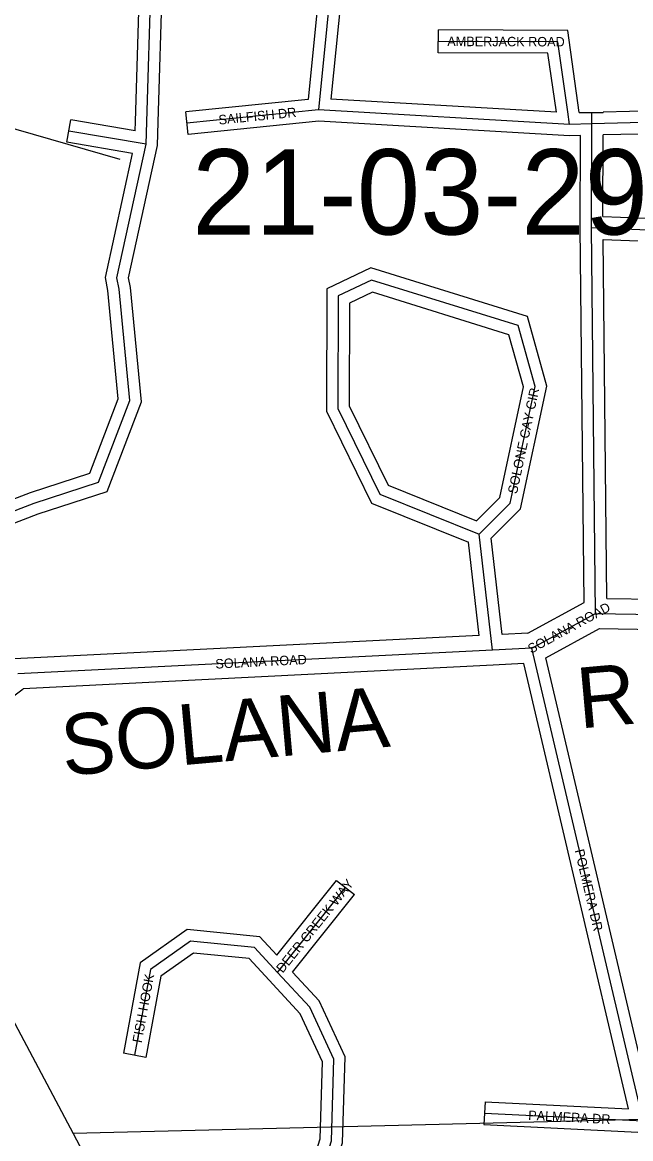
# Model space of a CAD drawing. Extents: x 418523 to 616617, y 1878279 to 2196743.
# Drawn here: x 531367 to 532974, y 2141488 to 2144434 of the extents above; entities that cross this region are included whole.
import ezdxf

# ---------------------------------------------------------------- set-up
doc = ezdxf.new("R2010")
doc.units = 0
for name, color, linetype in [('Level 1', 7, 'Continuous'), ('Level 2', 7, 'Continuous'), ('Level 22', 7, 'Continuous'), ('Level 23', 7, 'Continuous'), ('Level 28', 7, 'Continuous'), ('Level 31', 7, 'Continuous'), ('Level 32', 7, 'Continuous'), ('Level 34', 7, 'Continuous'), ('Level 5', 7, 'Continuous')]:
    doc.layers.add(name, color=color, linetype=linetype)

msp = doc.modelspace()

# ---------------------------------------------------------------- linework, layer by layer
at = {"layer": 'Level 1'}
for p, q in [((529421.87, 2145406.895), (531501.645, 2141501.797)), ((534448.961, 2141573.921), (531501.645, 2141501.797)), ((531501.645, 2141501.797), (534222.031, 2136393.857))]:
    msp.add_line(p, q, dxfattribs=at)
at = {"layer": 'Level 22'}
for p, q in [((532713.248, 2142782.892), (532881.583, 2142874.328)), ((532881.583, 2142874.328), (533662.28, 2142862.209)), ((532609.005, 2142777.794), (531354.929, 2142714.836)), ((532713.248, 2142782.892), (532609.005, 2142777.794))]:
    msp.add_line(p, q, dxfattribs=at)
at = {"layer": 'Level 23'}
for p, q in [((532702.177, 2142822.399), (532851.275, 2142903.386)), ((532911.169, 2142913.875), (533651.77, 2142902.375)), ((532750.081, 2142757.376), (532891.455, 2142834.168)), ((532891.455, 2142834.168), (533632.055, 2142822.672)), ((532574.433, 2142816.109), (531327.674, 2142753.517)), ((532702.177, 2142822.399), (532634.484, 2142819.088)), ((532611.012, 2142737.843), (531369.213, 2142675.501)), ((532692.105, 2142741.808), (532610.96, 2142737.841)), ((530857.85, 2142289.584), (531369.214, 2142675.501))]:
    msp.add_line(p, q, dxfattribs=at)
at = {"layer": 'Level 31'}
for p, q in [((532149.623, 2144203.197), (531802.099, 2144168.026)), ((532812.715, 2144164.551), (532149.623, 2144203.197)), ((532812.715, 2144164.551), (532808.09, 2144197.663)), ((532871.78, 2144166.168), (532871.882, 2144196.354)), ((531694.53, 2144112.755), (531696.311, 2144171.666)), ((532871.78, 2144166.168), (532812.715, 2144164.551)), ((532870.845, 2143892.681), (532871.78, 2144166.168)), ((533287.118, 2144176.386), (532871.78, 2144166.168)), ((531694.53, 2144112.755), (531489.995, 2144147.285)), ((532881.583, 2142874.328), (532870.845, 2143892.681)), ((532870.845, 2143892.681), (534422.281, 2143831.761)), ((532609.005, 2142777.794), (532574.047, 2143083.773)), ((533007.143, 2141535.178), (532713.248, 2142782.892)), ((532041.371, 2141926.542), (532220.907, 2142151.045)), ((532588.088, 2141555.887), (533007.143, 2141535.178))]:
    msp.add_line(p, q, dxfattribs=at)
for points in [[(531696.311, 2144171.666), (531707.716, 2144548.767), (531731.793, 2144753.801), (531791.185, 2145033.997)], [(532436.225, 2144893.212), (532215.032, 2144857.604), (532149.623, 2144203.197)], [(532808.09, 2144197.663), (532781.878, 2144382.868), (532466.063, 2144383.951)], [(530606.34, 2143151.312), (530843.288, 2143173.036), (531118.209, 2143124.801), (531217.28, 2143095.726), (531398.806, 2143165.289), (531568.596, 2143220.345), (531651.141, 2143436.451), (531623.099, 2143730.406), (531617.2, 2143760.248), (531694.53, 2144112.755)], [(532677.308, 2143633.673), (532289.886, 2143753.928), (532201.943, 2143712.043), (532200.925, 2143415.281), (532311.321, 2143189.052), (532574.047, 2143083.773)], [(532574.047, 2143083.773), (532656.127, 2143165.684), (532721.608, 2143473.5), (532677.308, 2143633.673)], [(532041.371, 2141926.542), (531980.641, 2141992.578), (531811.092, 2142009.166), (531705.66, 2141934.611), (531663.821, 2141708.18)], [(532009.253, 2141035.627), (532100.85, 2141219.699), (532183.555, 2141482.358), (532189.979, 2141697.637), (532126.334, 2141834.965), (532041.371, 2141926.542)]]:
    msp.add_lwpolyline(points, dxfattribs=at)
at = {"layer": 'Level 32'}
for p, q in [((532465.96, 2144353.951), (532466.165, 2144413.952)), ((532122.21, 2144230.576), (531799.078, 2144197.875)), ((532777.938, 2144196.629), (532182.585, 2144231.326)), ((531805.12, 2144138.178), (531799.078, 2144197.875)), ((532838.56, 2144196.468), (532901.882, 2144196.251)), ((532901.885, 2144196.917), (532901.882, 2144196.251)), ((533286.38, 2144206.378), (532901.885, 2144196.918)), ((531485.002, 2144117.702), (531494.99, 2144176.866)), ((531665.585, 2144148.066), (531494.99, 2144176.866)), ((531665.584, 2144148.066), (531666.325, 2144172.573)), ((531724.432, 2144109.054), (531726.299, 2144170.758)), ((532150.266, 2144173.107), (531805.12, 2144138.178)), ((532812.253, 2144134.526), (532150.266, 2144173.108)), ((532841.675, 2144135.331), (532812.253, 2144134.526)), ((532840.846, 2143892.364), (532841.675, 2144135.331)), ((532900.945, 2143921.521), (532901.68, 2144136.893)), ((533287.857, 2144146.394), (532901.681, 2144136.892)), ((531658.476, 2144088.415), (531485.002, 2144117.702)), ((532900.945, 2143921.521), (534378.724, 2143863.495)), ((532851.275, 2142903.386), (532840.846, 2143892.364)), ((532901.179, 2143861.465), (534382.185, 2143803.311)), ((532911.169, 2142913.874), (532901.179, 2143861.464)), ((532634.485, 2142819.088), (532605.5, 2143072.776)), ((532574.434, 2142816.109), (532546.273, 2143062.582)), ((533034.678, 2141549.132), (532750.081, 2142757.376)), ((532968.8, 2141567.11), (532692.105, 2142741.808)), ((532039.783, 2141972.589), (532197.478, 2142169.781)), ((532197.478, 2142169.781), (532244.337, 2142132.307)), ((532080.948, 2141927.994), (532244.337, 2142132.307)), ((531693.322, 2141702.728), (531634.32, 2141713.631)), ((532589.569, 2141585.851), (532586.608, 2141525.922)), ((532589.569, 2141585.851), (532968.8, 2141567.11)), ((532586.608, 2141525.922), (532992.736, 2141505.851))]:
    msp.add_line(p, q, dxfattribs=at)
for points in [[(531666.325, 2144172.573), (531677.77, 2144550.974), (531702.158, 2144758.672), (531758.925, 2145026.481)], [(531726.299, 2144170.759), (531737.664, 2144546.56), (531761.428, 2144748.931), (531823.445, 2145041.512)], [(532406.312, 2144918.783), (532187.476, 2144883.555), (532122.21, 2144230.576)], [(532436.233, 2144862.826), (532242.588, 2144831.653), (532182.585, 2144231.326)], [(532838.56, 2144196.468), (532807.944, 2144412.781), (532466.165, 2144413.952)], [(532777.938, 2144196.629), (532755.813, 2144352.956), (532465.96, 2144353.951)], [(530629.466, 2143123.305), (530842.043, 2143142.795), (531111.371, 2143095.542), (531218.553, 2143064.086), (531408.808, 2143136.993), (531591.501, 2143196.234), (531681.674, 2143432.308), (531652.821, 2143734.75), (531647.845, 2143759.929), (531724.432, 2144109.054)], [(530647.246, 2143185.188), (530844.532, 2143203.276), (531125.045, 2143154.061), (531216.005, 2143127.366), (531388.805, 2143193.584), (531545.691, 2143244.456), (531620.609, 2143440.594), (531593.377, 2143726.062), (531586.557, 2143760.567), (531658.477, 2144088.415)], [(532701.855, 2143657.466), (532287.576, 2143786.058), (532172.007, 2143731.016), (532170.9, 2143408.4), (532289.43, 2143165.505), (532546.273, 2143062.582)], [(532652.763, 2143609.879), (532292.196, 2143721.798), (532231.879, 2143693.071), (532230.95, 2143422.161), (532333.212, 2143212.6), (532566.853, 2143118.975)], [(532605.5, 2143072.776), (532683.619, 2143150.736), (532752.478, 2143474.43), (532701.855, 2143657.466)], [(532566.852, 2143118.976), (532628.635, 2143180.633), (532690.738, 2143472.571), (532652.763, 2143609.879)], [(532039.783, 2141972.588), (531994.966, 2142021.321), (531802.893, 2142040.111), (531678.376, 2141952.061), (531634.32, 2141713.631)], [(532019.29, 2141906.234), (531966.315, 2141963.836), (531819.29, 2141978.22), (531732.945, 2141917.161), (531693.322, 2141702.728)], [(532051.36, 2141052.901), (532128.758, 2141208.441), (532213.418, 2141477.311), (532220.178, 2141703.823), (532151.557, 2141851.888), (532080.948, 2141927.994)], [(531994.1, 2141072.513), (532072.941, 2141230.956), (532153.691, 2141487.406), (532159.78, 2141691.451), (532101.111, 2141818.041), (532019.379, 2141906.137)]]:
    msp.add_lwpolyline(points, dxfattribs=at)
at = {"layer": 'Level 5'}
msp.add_lwpolyline([(531625.958, 2144072.341), (531258.053, 2144178.087), (530941.178, 2144145.794), (530849.347, 2144104.401), (530528.114, 2143841.211), (530277.939, 2143802.701), (529739.352, 2143841.489), (529605.838, 2143977.848), (529190.328, 2144076.485), (529015.553, 2144168.746), (528791.855, 2144248.985), (528540.613, 2144245.313)], dxfattribs=at)

# ---------------------------------------------------------------- texts
at = {"layer": 'Level 2'}
msp.add_text('21-03-29', height=225, dxfattribs=at).set_placement((531815.697, 2143874.187))
at = {"layer": 'Level 28'}
for s, p in [('ROAD', (532839.674, 2142570.454)), ('SOLANA', (531476.938, 2142445.512))]:
    msp.add_text(s, height=160, rotation=5.1231, dxfattribs=at).set_placement(p)
at = {"layer": 'Level 34'}
for s, rotation, p in [('AMBERJACK ROAD', 359.802928, (532489.755, 2144371.371)), ('SAILFISH DR', 5.778189, (531886.871, 2144164.045)), ('SOLONE CAY CIR', 77.989431, (532673.764, 2143188.527)), ('SOLANA ROAD', 28.508875, (532711.217, 2142767.566)), ('SOLANA ROAD', 2.873442, (531877.845, 2142728.573)), ('POLMERA DR', 283.253181, (532826.15, 2142249.062)), ('DEER CREEK WAY', 51.349342, (532055.035, 2141923.619)), ('FISH HOOK', 79.529878, (531682.351, 2141739.682)), ('PALMERA DR', 357.170153, (532703.097, 2141537.69))]:
    msp.add_text(s, height=25, rotation=rotation, dxfattribs=at).set_placement(p)

doc.saveas('drawing.dxf')
